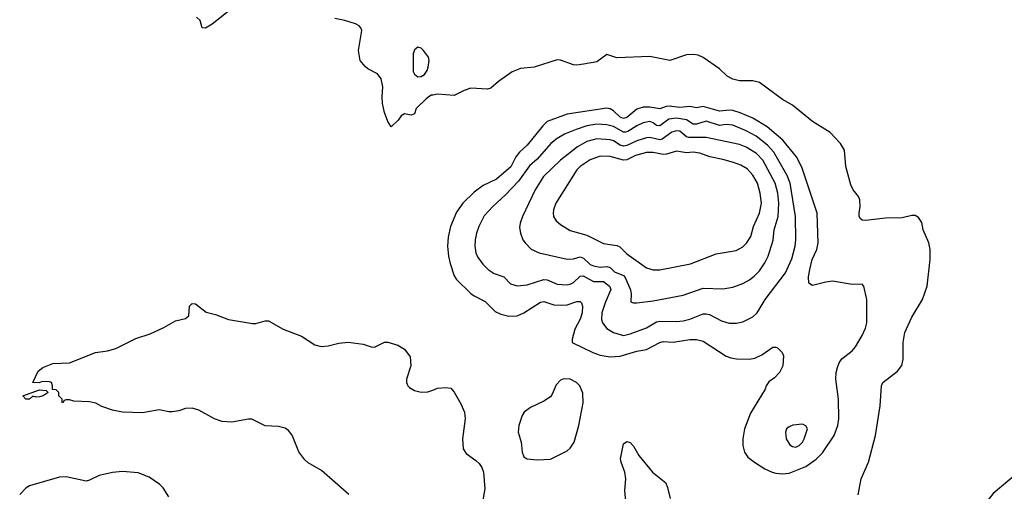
# Model space of a CAD drawing. Header units: inches. Extents: x 1473912 to 1647258, y 640388 to 773423.
# Tile 389 of 420: x 1637510 to 1643447, y 645954 to 648795. Entities that reach past the tile are written whole.
import ezdxf

# ---------------------------------------------------------------- set-up
doc = ezdxf.new("R2010")
doc.units = ezdxf.units.IN
doc.header["$MEASUREMENT"] = 0
doc.layers.add('B6634', color=7, linetype='Continuous')
doc.layers.add('B6644', color=7, linetype='Continuous')

msp = doc.modelspace()

# ---------------------------------------------------------------- linework, layer by layer
at = {"layer": 'B6634', "color": 5}
for points, elevation in [([(1638805.9, 648874.1), (1638670, 648767.6), (1638630, 648744), (1638610, 648746), (1638597.2, 648790), (1638575.3, 648810)], 580), ([(1640000, 648341.4), (1639990, 648339.7), (1639961.1, 648318.9), (1639900.7, 648259.3), (1639890, 648228.7), (1639870, 648219), (1639830, 648228.7), (1639810, 648215.3), (1639791.3, 648190), (1639750, 648149.2), (1639730, 648182), (1639710, 648236), (1639697.1, 648290), (1639695.1, 648330), (1639699.7, 648390), (1639690, 648439), (1639668, 648468), (1639610, 648498.3), (1639592.2, 648512.2), (1639563.5, 648550), (1639552.9, 648610), (1639572, 648730), (1639567, 648747), (1639557.6, 648757.6), (1639535.3, 648770), (1639470, 648789.7), (1639410, 648803.1)], 580), ([(1639494.2, 645934.2), (1639330, 646080.4), (1639250, 646125.7), (1639230, 646144.7), (1639192.1, 646192.1), (1639153, 646293), (1639130, 646320.5), (1639110, 646334.7), (1639070, 646344.7), (1638990, 646349.5), (1638910, 646389.6), (1638890, 646389.7), (1638790, 646371.6), (1638730, 646375.5), (1638683.6, 646390), (1638590, 646442), (1638550, 646455.1), (1638510, 646452.7), (1638470, 646439.3), (1638430, 646432.7), (1638410, 646432.7), (1638350, 646445.1), (1638250, 646427.8), (1638130, 646431.2), (1638070, 646443), (1638005.1, 646465.1), (1637970, 646485.2), (1637930, 646494), (1637836.4, 646496.4), (1637810, 646506), (1637790, 646506), (1637778, 646502), (1637770, 646488), (1637766, 646490), (1637766, 646510), (1637746, 646530), (1637746, 646550), (1637730, 646566), (1637708, 646568), (1637708.7, 646590), (1637702, 646610), (1637690, 646614.5), (1637644.9, 646615.1), (1637628.4, 646608.4), (1637588.8, 646608.9), (1637622, 646678), (1637650, 646701), (1637710, 646724.7), (1637810, 646728.2), (1637968, 646790), (1638040.1, 646799.9), (1638090, 646814.4), (1638210, 646874.9), (1638297.6, 646902.4), (1638379.6, 646940.4), (1638450, 646980.5), (1638510, 646996), (1638529.1, 647010.9), (1638534, 647070), (1638550, 647086), (1638570, 647082.8), (1638634.2, 647034.2), (1638690, 647019.3), (1638769, 646989), (1638914.1, 646965.8), (1638934.1, 646965.8), (1638990, 646980.5), (1639010, 646980.7), (1639098, 646930), (1639210, 646888.4), (1639290, 646837), (1639326.8, 646826.8), (1639370, 646830.2), (1639433.4, 646846.6), (1639490, 646851.9), (1639581.1, 646841.1), (1639630, 646823.8), (1639650, 646822), (1639710, 646853), (1639730, 646853.4), (1639790, 646834), (1639830.4, 646810.4), (1639864, 646764), (1639868, 646710), (1639841.3, 646630), (1639842, 646610), (1639850.4, 646590), (1639860.4, 646580.4), (1639890, 646561.5), (1639930, 646551.7), (1639970, 646553.7), (1640000, 646564.3)], 580), ([(1638410, 645920.8), (1638374.6, 645974.6), (1638355.4, 645995.4), (1638290, 646040.3), (1638225.2, 646065.2), (1638130, 646073.2), (1638070, 646067.4), (1637990, 646049.9), (1637930, 646021.2), (1637910, 646016.3), (1637790, 646040.7), (1637750, 646040.2), (1637570, 645987), (1637550, 645974.5), (1637510, 645935.2)], 620)]:
    msp.add_lwpolyline(points, dxfattribs=dict(at, elevation=elevation))
at = {"layer": 'B6634', "color": 5, "elevation": 580}
for points in [[(1639910, 648629.2), (1639890, 648614), (1639883.1, 648590), (1639883.4, 648483.4), (1639890, 648466), (1639910, 648450.7), (1639930, 648453.4), (1639950, 648464.9), (1639967.3, 648490), (1639973, 648510), (1639978.4, 648550), (1639974.5, 648570), (1639945.2, 648610), (1639930, 648622.7)], [(1637610, 646522), (1637590, 646528), (1637570, 646509.3), (1637548, 646510), (1637528, 646530), (1637630, 646564.7), (1637670, 646562), (1637682, 646550), (1637650.7, 646529.3), (1637630, 646524)]]:
    msp.add_lwpolyline(points, close=True, dxfattribs=at)
at = {"layer": 'B6644', "color": 5, "elevation": 580}
for points in [[(1642566.3, 645933.7), (1642584.3, 646030), (1642627.5, 646130), (1642670.7, 646290), (1642697.7, 646470), (1642706, 646590), (1642714, 646610), (1642801.7, 646678.3), (1642827.9, 646712.1), (1642837.1, 646750), (1642836.9, 646850), (1642847.3, 646910), (1642890, 647002.3), (1642952.8, 647110), (1642981.5, 647190), (1642999.8, 647350), (1642999.8, 647410), (1642992, 647450), (1642957.2, 647530), (1642950, 647573.2), (1642930, 647604.5), (1642910, 647615.6), (1642890, 647615.1), (1642830, 647601.1), (1642730, 647599.7), (1642610, 647584.8), (1642590, 647587.1), (1642578, 647598), (1642571.7, 647611.7), (1642570.7, 647630), (1642577.3, 647670), (1642575.5, 647710), (1642568.2, 647730), (1642534.6, 647770), (1642520.4, 647800.4), (1642490.6, 647910), (1642483.7, 648010), (1642458.9, 648050), (1642396.5, 648116.5), (1642290, 648181.7), (1642170, 648279.8), (1642110, 648315), (1641970, 648415.9), (1641930, 648427.5), (1641850, 648426.5), (1641810, 648435.9), (1641775.8, 648455.8), (1641730, 648498.5), (1641630, 648567.2), (1641600.8, 648580.8), (1641570, 648586.4), (1641530, 648582.7), (1641430, 648549.7), (1641310, 648572.7), (1641110, 648566.3), (1641050, 648585.2), (1640990, 648542), (1640910, 648526.6), (1640870, 648521.7), (1640850, 648523.9), (1640770, 648552.2), (1640750, 648552.6), (1640611.3, 648510), (1640530, 648501.3), (1640479.5, 648480.5), (1640397.6, 648422.4), (1640350, 648382), (1640330, 648377), (1640230, 648382), (1640190, 648368.4), (1640130, 648339.3), (1640030, 648346.3), (1640000, 648341.4)], [(1640000, 646564.3), (1640030, 646574.9), (1640079.3, 646579.3), (1640110, 646574.8), (1640130, 646551), (1640170, 646481), (1640191.4, 646431.4), (1640196.5, 646390), (1640180.7, 646270), (1640184.7, 646210), (1640202.3, 646182.3), (1640260.5, 646140.5), (1640280.8, 646120.8), (1640297, 646097), (1640306.3, 646070), (1640314, 645970), (1640300.7, 645890)], [(1641169.7, 645850), (1641159.1, 645959.1), (1641164.2, 646030), (1641159.2, 646070), (1641135.9, 646130), (1641132.7, 646150), (1641150, 646240.7), (1641170, 646254.9), (1641190, 646248.2), (1641210, 646226), (1641243.6, 646170), (1641324.9, 646070), (1641404.9, 646004.9), (1641416.4, 645976.4), (1641431.2, 645911.2)], [(1643579.5, 646110), (1643379.8, 645940.2), (1643335.2, 645884.8), (1643295, 645810), (1643247.7, 645752.3), (1643230, 645712), (1643223.2, 645543.2), (1643228.4, 645490), (1643243.9, 645450), (1643270, 645425), (1643290, 645419.4), (1643350, 645420.5), (1643390, 645404), (1643481, 645330)]]:
    msp.add_lwpolyline(points, dxfattribs=at)
at = {"layer": 'B6644', "color": 5}
for points, elevation in [([(1641426.7, 648273.3), (1641408.2, 648271.8), (1641370, 648257.6), (1641310, 648267.9), (1641270, 648268.1), (1641230, 648255.7), (1641170, 648205.1), (1641150, 648199.5), (1641130, 648208.5), (1641090, 648246), (1641070, 648258), (1641050, 648262.2), (1640810, 648226.7), (1640690, 648181.6), (1640663.3, 648156.7), (1640570, 648038.5), (1640522.7, 647997.3), (1640502.4, 647970), (1640470.7, 647909.3), (1640384.6, 647835.4), (1640304, 647796), (1640250, 647757.1), (1640181.3, 647690), (1640143.4, 647636.7), (1640107.8, 647550), (1640094.1, 647485.9), (1640089.4, 647430.6), (1640095, 647370), (1640105.7, 647325.7), (1640130, 647252.4), (1640142.9, 647230), (1640230, 647146), (1640250.8, 647130.8), (1640317.5, 647097.5), (1640377.8, 647037.8), (1640410, 647020.6), (1640458.8, 647010), (1640510.3, 647010.3), (1640550, 647030.2), (1640650, 647094.2), (1640670, 647097.1), (1640730, 647077.9), (1640775.7, 647075.7), (1640810, 647077.8), (1640870, 647097.1), (1640890, 647098), (1640897.4, 647090), (1640902.9, 647070), (1640901.3, 647030), (1640890, 646991.6), (1640857.8, 646930), (1640842, 646870), (1640841, 646850), (1640964.9, 646790), (1641010, 646775.2), (1641070, 646764.4), (1641130, 646767.5), (1641230, 646798.4), (1641290, 646809.4), (1641370, 646850.9), (1641390, 646856.6), (1641450, 646852.5), (1641550, 646868.8), (1641590, 646868.7), (1641630, 646858.2), (1641770, 646769.2), (1641797.9, 646757.9), (1641831.6, 646751.6), (1641909.8, 646750.2), (1641943.4, 646756.6), (1641984.2, 646775.8), (1642050, 646821.6), (1642070, 646823), (1642078.7, 646818.7), (1642107.7, 646790), (1642116.3, 646770), (1642110.4, 646709.6), (1642090.3, 646669.7), (1642061.4, 646638.6), (1642027.3, 646612.7), (1642010.7, 646590), (1642004.9, 646570), (1641916, 646424), (1641880.2, 646330), (1641870.3, 646270.3), (1641870.3, 646230), (1641880.3, 646190), (1641900.5, 646160.5), (1641939.5, 646130), (1642003.1, 646090), (1642046, 646070), (1642070, 646064.1), (1642110, 646059.7), (1642150, 646063.2), (1642250, 646102.8), (1642312.3, 646147.7), (1642350, 646186.3), (1642421.7, 646290), (1642443.8, 646350), (1642448.3, 646390), (1642447.4, 646510), (1642431.5, 646630), (1642432.7, 646670), (1642440.4, 646699.6), (1642451.3, 646728.7), (1642466.8, 646753.2), (1642530, 646800.3), (1642550, 646824.4), (1642590, 646892), (1642610, 646937.1), (1642617.5, 646970), (1642616.9, 647110), (1642599, 647190), (1642590, 647202), (1642530, 647199.7), (1642410, 647220.4), (1642370, 647214.7), (1642290, 647193.3), (1642268.8, 647208.8), (1642266.2, 647246.2), (1642273.7, 647290), (1642288.3, 647350), (1642315.4, 647410), (1642323.8, 647450), (1642318, 647630), (1642226.3, 647906.3), (1642193.8, 647970), (1642110.3, 648070.3), (1642017.7, 648150), (1641930, 648202.8), (1641854.3, 648234.3), (1641810, 648247.3), (1641789.9, 648249.9), (1641730, 648243.6), (1641630, 648272.5), (1641590, 648263.2), (1641550, 648271.4), (1641490, 648267)], 620), ([(1641470, 648201), (1641424.4, 648195.6), (1641370, 648155.5), (1641350, 648158.5), (1641330, 648173.1), (1641310, 648180.9), (1641270, 648173.7), (1641230, 648156.7), (1641177.6, 648122.4), (1641162.5, 648117.5), (1641150, 648116.7), (1641090, 648151.2), (1641050, 648162.6), (1640990, 648166.6), (1640930, 648155.8), (1640865.4, 648134.6), (1640795.1, 648104.9), (1640750, 648079.9), (1640711.8, 648050), (1640630, 647955.9), (1640584.2, 647915.8), (1640518.1, 647821.9), (1640439.8, 647740.2), (1640362, 647670), (1640310, 647613), (1640277.8, 647550), (1640264.7, 647510), (1640255.4, 647470), (1640253.8, 647430), (1640260.2, 647390), (1640270, 647366.7), (1640302, 647322), (1640334.9, 647290), (1640370, 647266.9), (1640430, 647245.3), (1640470, 647203.6), (1640510, 647191), (1640570, 647198.7), (1640670, 647230.1), (1640690, 647228.2), (1640750, 647201.7), (1640810, 647197.7), (1640830, 647201.5), (1640850, 647211.6), (1640889.9, 647250.1), (1640908.1, 647251.9), (1640970, 647218.7), (1641030, 647217.4), (1641065.5, 647190), (1641073.9, 647170), (1641039.8, 647090), (1641020.4, 647030), (1641018.4, 646990), (1641024.1, 646970), (1641050, 646935.5), (1641090, 646910.8), (1641150, 646893), (1641190, 646902.6), (1641290, 646938.5), (1641350, 646975.5), (1641370, 646979.6), (1641470, 646977), (1641510, 646982.1), (1641550, 646991.6), (1641630, 647023), (1641650, 647024.2), (1641670, 647019.3), (1641741.7, 646981.7), (1641788, 646968), (1641830, 646966.7), (1641870, 646974.7), (1641930, 647005.5), (1641956, 647030), (1642003.9, 647110), (1642126.6, 647270), (1642164.9, 647355.1), (1642185, 647430), (1642190.6, 647470), (1642187.6, 647610), (1642156.2, 647810), (1642137.3, 647857.3), (1642056.5, 647996.6), (1642019.3, 648039.3), (1641950, 648094.1), (1641890, 648126.4), (1641810, 648159.6), (1641770, 648163.6), (1641730, 648158.6), (1641650, 648184.1), (1641590, 648165.2), (1641570, 648166), (1641530, 648191.1)], 640), ([(1641470, 648126.2), (1641442.5, 648117.5), (1641384.1, 648075.9), (1641370, 648072.1), (1641310, 648086), (1641290, 648084.1), (1641230, 648065.7), (1641170, 648036.8), (1641150, 648032.4), (1641130, 648039.9), (1641090, 648065.8), (1641070, 648071.7), (1640990, 648076.6), (1640930, 648061.5), (1640872.7, 648030), (1640770.1, 647949.9), (1640668.6, 647850), (1640619, 647770), (1640541.8, 647610), (1640527.9, 647570), (1640524, 647544), (1640528.7, 647510), (1640543.7, 647470), (1640557, 647450), (1640593.8, 647413.8), (1640642.8, 647390), (1640810, 647352.7), (1640850, 647354.6), (1640890, 647367.5), (1640910, 647357.7), (1640950, 647320.6), (1640970, 647312.6), (1641010, 647304.5), (1641050, 647309.1), (1641070, 647302.5), (1641097, 647277), (1641150, 647254.4), (1641161.5, 647241.5), (1641192.3, 647167.7), (1641196.7, 647143.3), (1641194.8, 647094.8), (1641208.7, 647088.7), (1641230, 647088.9), (1641330, 647100.9), (1641510, 647136.3), (1641630, 647177), (1641750, 647174.3), (1641810, 647184.5), (1641870, 647206.5), (1641910, 647228.3), (1641939.2, 647250), (1641970, 647282.8), (1642002.9, 647330), (1642023.4, 647370), (1642053.1, 647466.9), (1642059.9, 647530), (1642083, 647610), (1642087.2, 647690), (1642080.8, 647750), (1642065.6, 647810), (1641990, 647948.1), (1641952.6, 647990), (1641890, 648026.4), (1641850, 648042.9), (1641650, 648085.7), (1641545.1, 648085.1), (1641530, 648089.9), (1641490, 648123.1)], 660), ([(1641470, 648004.1), (1641410, 647984.5), (1641390, 647982.5), (1641330, 647994.3), (1641290, 647994.3), (1641222.3, 647977.7), (1641170, 647951.3), (1641150, 647948), (1641070, 647971), (1641010, 647972.3), (1640950, 647951.3), (1640890, 647911.2), (1640870.2, 647890), (1640743.2, 647690), (1640729.2, 647650), (1640727.1, 647630), (1640729.4, 647609.4), (1640744.2, 647584.2), (1640770, 647561.1), (1640830, 647525.8), (1640930, 647496.6), (1641030, 647447.5), (1641110, 647434.6), (1641127.8, 647427.8), (1641170, 647385), (1641290, 647300.7), (1641330, 647288.4), (1641370, 647287.5), (1641555.4, 647324.6), (1641710, 647383.9), (1641830, 647405.6), (1641870, 647427.2), (1641891.5, 647448.5), (1641918.5, 647490), (1641935, 647550), (1641971.3, 647630), (1641983, 647690), (1641975.2, 647750), (1641958.2, 647810), (1641930, 647857.7), (1641895.7, 647895.8), (1641858.3, 647918.3), (1641814.7, 647934.7), (1641750, 647953.9), (1641671.6, 647970), (1641610, 647990.9), (1641570, 647997.4), (1641530, 647993.9)], 680), ([(1640790, 646631.1), (1640770, 646624.2), (1640744.3, 646595.7), (1640720.8, 646539.2), (1640710, 646523.6), (1640670, 646497.2), (1640590, 646459), (1640552.3, 646430), (1640538.9, 646410), (1640519.4, 646350), (1640515.1, 646310), (1640533.7, 646250), (1640539.6, 646190), (1640550, 646161.6), (1640570, 646148.9), (1640630, 646143.7), (1640710, 646148.7), (1640810, 646198.9), (1640830, 646213.8), (1640852.9, 646250), (1640881.7, 646350), (1640907.9, 646487.9), (1640904.6, 646544.6), (1640887.1, 646590), (1640866.3, 646610), (1640830, 646629.8)], 620), ([(1642230, 646358), (1642171.7, 646351.7), (1642150, 646342.4), (1642133, 646330), (1642127.2, 646310), (1642131.9, 646270), (1642154.1, 646234.1), (1642170, 646223.6), (1642190, 646221.1), (1642210, 646229.3), (1642229.8, 646250), (1642240.3, 646270), (1642260.9, 646330), (1642250, 646349)], 640)]:
    msp.add_lwpolyline(points, close=True, dxfattribs=dict(at, elevation=elevation))

doc.saveas('drawing.dxf')
